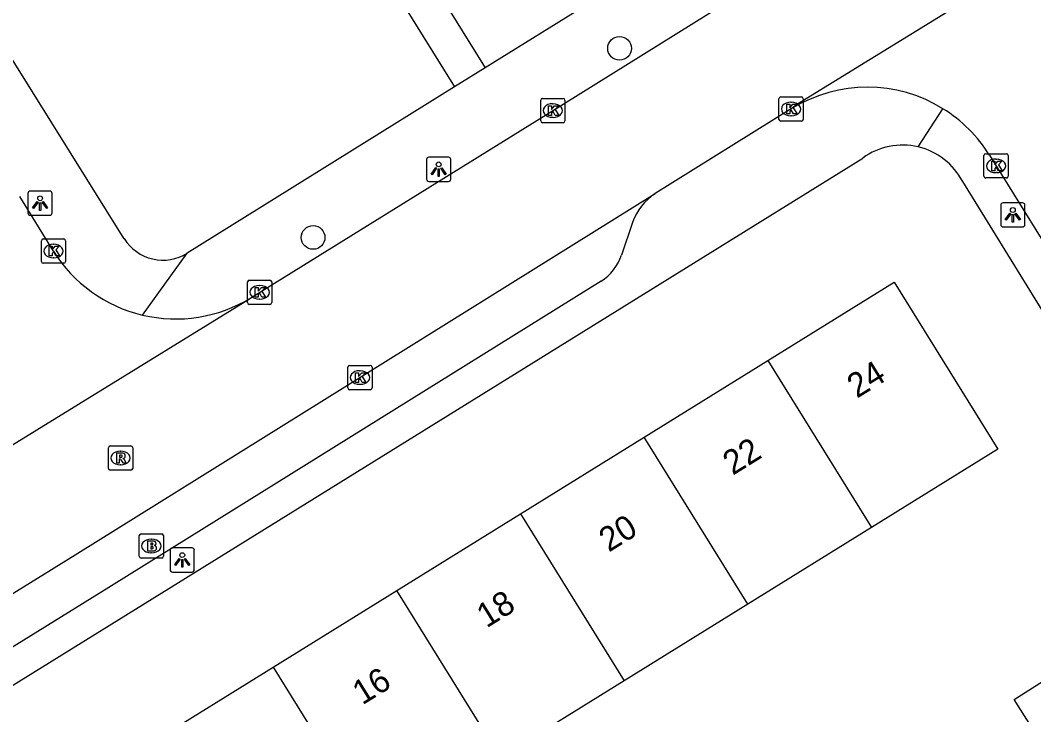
# Model space of a CAD drawing. Extents: x 160037 to 160839, y 385326 to 386441.
# Drawn here: x 160294.51 to 160336.28, y 386145.76 to 386174.41 of the extents above; entities that cross this region are included whole.
import ezdxf

# ---------------------------------------------------------------- set-up
doc = ezdxf.new("R2010")
doc.units = 0
for name, color, linetype in [('IMGEO_Boom', 7, 'Continuous'), ('IMGEO_Brandkraan', 7, 'Continuous'), ('IMGEO_Kolk', 7, 'Continuous'), ('IMGEO_Lichtpunt', 7, 'Continuous'), ('IMGEO_Pand', 7, 'Continuous'), ('IMGEO_Pand_nummerreeks', 7, 'Continuous'), ('IMGEO_Rijbaan_lokaal_open', 7, 'Continuous'), ('IMGEO_Rioolput', 7, 'Continuous'), ('IMGEO_Voetpad_open', 7, 'Continuous')]:
    doc.layers.add(name, color=color, linetype=linetype)

msp = doc.modelspace()

# ---------------------------------------------------------------- linework, layer by layer
at = {"layer": 'IMGEO_Boom'}
for centre in [(160319.211, 386173.247), (160306.576, 386165.446)]:
    msp.add_circle(centre, 0.489, dxfattribs=at)
at = {"layer": 'IMGEO_Brandkraan'}
for p, q in [((160299.409, 386152.293), (160299.409, 386153.145)), ((160299.484, 386153.219), (160300.336, 386153.219)), ((160299.897, 386152.999), (160299.922, 386152.999)), ((160300.41, 386153.145), (160300.41, 386152.293)), ((160300.336, 386152.219), (160299.484, 386152.219)), ((160299.92, 386152.439), (160299.895, 386152.439))]:
    msp.add_line(p, q, dxfattribs=at)
for points in [[(160299.409, 386152.293), (160299.409, 386153.145)], [(160299.484, 386153.219), (160300.336, 386153.219)], [(160300.41, 386153.145), (160300.41, 386152.293)], [(160299.757, 386152.919), (160299.757, 386152.519), (160299.97, 386152.519)], [(160299.988, 386152.919), (160299.757, 386152.919)], [(160299.936, 386152.838), (160299.882, 386152.838), (160299.882, 386152.762)], [(160299.882, 386152.762), (160299.935, 386152.762)], [(160299.944, 386152.686), (160299.882, 386152.686), (160299.882, 386152.605)], [(160299.882, 386152.605), (160299.944, 386152.605)], [(160300.336, 386152.219), (160299.484, 386152.219)]]:
    msp.add_lwpolyline(points, dxfattribs=at)
for centre, radius, start, end in [((160299.486, 386153.143), 0.0765, 91.552, 178.448), ((160299.486, 386153.143), 0.0765, 91.552, 178.448), ((160300.334, 386153.143), 0.0765, 1.552, 88.448), ((160300.334, 386153.143), 0.0765, 1.552, 88.448), ((160299.937, 386152.8), 0.0379, 267.8285, 90.9355), ((160299.945, 386152.645), 0.0404, 269.8759, 90.5077), ((160299.976, 386152.77), 0.251, 268.6676, 293.5347), ((160299.992, 386152.774), 0.145, 59.4692, 91.5367), ((160300.017, 386152.821), 0.0922, 285.5137, 58.1501), ((160300.022, 386152.629), 0.105, 301.3115, 78.989), ((160299.486, 386152.295), 0.0765, 181.552, 268.448), ((160299.486, 386152.295), 0.0765, 181.552, 268.448), ((160300.334, 386152.295), 0.0765, 271.552, 358.448), ((160300.334, 386152.295), 0.0765, 271.552, 358.448)]:
    msp.add_arc(centre, radius, start, end, dxfattribs=at)
for centre, major_axis, ratio, start_param, end_param in [((160299.896, 386152.719), (-0.387, 0.002), 0.722429, 4.712389, 7.853982), ((160299.921, 386152.719), (-0.39, 0.002), 0.717154, 1.570796, 4.712389)]:
    msp.add_ellipse(centre, major_axis=major_axis, ratio=ratio, start_param=start_param, end_param=end_param, dxfattribs=at)
at = {"layer": 'IMGEO_Kolk'}
for p, q in [((160315.959, 386170.255), (160315.959, 386171.107)), ((160316.034, 386171.181), (160316.886, 386171.181)), ((160316.447, 386170.961), (160316.472, 386170.961)), ((160316.96, 386171.107), (160316.96, 386170.255)), ((160325.781, 386170.318), (160325.781, 386171.17)), ((160325.856, 386171.244), (160326.708, 386171.244)), ((160326.269, 386171.024), (160326.294, 386171.024)), ((160326.782, 386171.17), (160326.782, 386170.318)), ((160316.886, 386170.181), (160316.034, 386170.181)), ((160316.47, 386170.401), (160316.445, 386170.401)), ((160326.708, 386170.244), (160325.856, 386170.244)), ((160326.292, 386170.464), (160326.267, 386170.464)), ((160334.233, 386167.973), (160334.233, 386168.825)), ((160334.308, 386168.899), (160335.16, 386168.899)), ((160335.234, 386168.825), (160335.234, 386167.973)), ((160334.721, 386168.679), (160334.746, 386168.679)), ((160334.744, 386168.119), (160334.719, 386168.119)), ((160335.16, 386167.899), (160334.308, 386167.899)), ((160295.375, 386164.457), (160295.375, 386165.309)), ((160295.45, 386165.383), (160296.302, 386165.383)), ((160295.863, 386165.163), (160295.888, 386165.163)), ((160296.376, 386165.309), (160296.376, 386164.457)), ((160296.302, 386164.383), (160295.45, 386164.383)), ((160295.886, 386164.603), (160295.861, 386164.603)), ((160303.873, 386162.757), (160303.873, 386163.609)), ((160303.948, 386163.683), (160304.8, 386163.683)), ((160304.361, 386163.463), (160304.386, 386163.463)), ((160304.874, 386163.609), (160304.874, 386162.757)), ((160304.8, 386162.683), (160303.948, 386162.683)), ((160304.384, 386162.903), (160304.359, 386162.903)), ((160308.008, 386159.241), (160308.008, 386160.093)), ((160308.083, 386160.167), (160308.935, 386160.167)), ((160309.009, 386160.093), (160309.009, 386159.241)), ((160308.496, 386159.947), (160308.521, 386159.947)), ((160308.519, 386159.387), (160308.494, 386159.387)), ((160308.935, 386159.167), (160308.083, 386159.167))]:
    msp.add_line(p, q, dxfattribs=at)
for points in [[(160315.959, 386170.255), (160315.959, 386171.107)], [(160316.034, 386171.181), (160316.886, 386171.181)], [(160316.96, 386171.107), (160316.96, 386170.255)], [(160325.781, 386170.318), (160325.781, 386171.17)], [(160325.856, 386171.244), (160326.708, 386171.244)], [(160326.102, 386170.944), (160326.225, 386170.944), (160326.225, 386170.793), (160326.355, 386170.944), (160326.519, 386170.944), (160326.373, 386170.793), (160326.526, 386170.544), (160326.374, 386170.544), (160326.289, 386170.708), (160326.225, 386170.641), (160326.225, 386170.544), (160326.102, 386170.544), (160326.102, 386170.944)], [(160326.782, 386171.17), (160326.782, 386170.318)], [(160316.28, 386170.881), (160316.403, 386170.881), (160316.403, 386170.73), (160316.533, 386170.881), (160316.697, 386170.881), (160316.551, 386170.73), (160316.704, 386170.481), (160316.552, 386170.481), (160316.467, 386170.645), (160316.403, 386170.578), (160316.403, 386170.481), (160316.28, 386170.481), (160316.28, 386170.881)], [(160316.886, 386170.181), (160316.034, 386170.181)], [(160326.708, 386170.244), (160325.856, 386170.244)], [(160334.233, 386167.973), (160334.233, 386168.825)], [(160334.308, 386168.899), (160335.16, 386168.899)], [(160335.234, 386168.825), (160335.234, 386167.973)], [(160334.554, 386168.599), (160334.677, 386168.599), (160334.677, 386168.448), (160334.807, 386168.599), (160334.971, 386168.599), (160334.825, 386168.448), (160334.978, 386168.199), (160334.826, 386168.199), (160334.741, 386168.363), (160334.677, 386168.296), (160334.677, 386168.199), (160334.554, 386168.199), (160334.554, 386168.599)], [(160335.16, 386167.899), (160334.308, 386167.899)], [(160295.375, 386164.457), (160295.375, 386165.309)], [(160295.45, 386165.383), (160296.302, 386165.383)], [(160295.696, 386165.083), (160295.819, 386165.083), (160295.819, 386164.932), (160295.949, 386165.083), (160296.113, 386165.083), (160295.967, 386164.932), (160296.12, 386164.683), (160295.968, 386164.683), (160295.883, 386164.847), (160295.819, 386164.78), (160295.819, 386164.683), (160295.696, 386164.683), (160295.696, 386165.083)], [(160296.376, 386165.309), (160296.376, 386164.457)], [(160296.302, 386164.383), (160295.45, 386164.383)], [(160303.873, 386162.757), (160303.873, 386163.609)], [(160303.948, 386163.683), (160304.8, 386163.683)], [(160304.874, 386163.609), (160304.874, 386162.757)], [(160304.194, 386163.383), (160304.317, 386163.383), (160304.317, 386163.232), (160304.447, 386163.383), (160304.611, 386163.383), (160304.465, 386163.232), (160304.618, 386162.983), (160304.466, 386162.983), (160304.381, 386163.147), (160304.317, 386163.08), (160304.317, 386162.983), (160304.194, 386162.983), (160304.194, 386163.383)], [(160304.8, 386162.683), (160303.948, 386162.683)], [(160308.008, 386159.241), (160308.008, 386160.093)], [(160308.083, 386160.167), (160308.935, 386160.167)], [(160309.009, 386160.093), (160309.009, 386159.241)], [(160308.329, 386159.867), (160308.452, 386159.867), (160308.452, 386159.716), (160308.582, 386159.867), (160308.746, 386159.867), (160308.6, 386159.716), (160308.753, 386159.467), (160308.601, 386159.467), (160308.516, 386159.631), (160308.452, 386159.564), (160308.452, 386159.467), (160308.329, 386159.467), (160308.329, 386159.867)], [(160308.935, 386159.167), (160308.083, 386159.167)]]:
    msp.add_lwpolyline(points, dxfattribs=at)
for centre, start, end in [((160316.036, 386171.105), 91.552, 178.448), ((160316.036, 386171.105), 91.552, 178.448), ((160316.884, 386171.105), 1.552, 88.448), ((160316.884, 386171.105), 1.552, 88.448), ((160325.858, 386171.168), 91.552, 178.448), ((160325.858, 386171.168), 91.552, 178.448), ((160326.706, 386171.168), 1.552, 88.448), ((160326.706, 386171.168), 1.552, 88.448), ((160316.036, 386170.257), 181.552, 268.448), ((160316.036, 386170.257), 181.552, 268.448), ((160316.884, 386170.257), 271.552, 358.448), ((160316.884, 386170.257), 271.552, 358.448), ((160325.858, 386170.32), 181.552, 268.448), ((160325.858, 386170.32), 181.552, 268.448), ((160326.706, 386170.32), 271.552, 358.448), ((160326.706, 386170.32), 271.552, 358.448), ((160334.31, 386168.823), 91.552, 178.448), ((160334.31, 386168.823), 91.552, 178.448), ((160335.158, 386168.823), 1.552, 88.448), ((160335.158, 386168.823), 1.552, 88.448), ((160334.31, 386167.975), 181.552, 268.448), ((160334.31, 386167.975), 181.552, 268.448), ((160335.158, 386167.975), 271.552, 358.448), ((160335.158, 386167.975), 271.552, 358.448), ((160295.452, 386165.307), 91.552, 178.448), ((160295.452, 386165.307), 91.552, 178.448), ((160296.3, 386165.307), 1.552, 88.448), ((160296.3, 386165.307), 1.552, 88.448), ((160295.452, 386164.459), 181.552, 268.448), ((160295.452, 386164.459), 181.552, 268.448), ((160296.3, 386164.459), 271.552, 358.448), ((160296.3, 386164.459), 271.552, 358.448), ((160303.95, 386163.607), 91.552, 178.448), ((160303.95, 386163.607), 91.552, 178.448), ((160304.798, 386163.607), 1.552, 88.448), ((160304.798, 386163.607), 1.552, 88.448), ((160303.95, 386162.759), 181.552, 268.448), ((160303.95, 386162.759), 181.552, 268.448), ((160304.798, 386162.759), 271.552, 358.448), ((160304.798, 386162.759), 271.552, 358.448), ((160308.085, 386160.091), 91.552, 178.448), ((160308.085, 386160.091), 91.552, 178.448), ((160308.933, 386160.091), 1.552, 88.448), ((160308.933, 386160.091), 1.552, 88.448), ((160308.085, 386159.243), 181.552, 268.448), ((160308.085, 386159.243), 181.552, 268.448), ((160308.933, 386159.243), 271.552, 358.448), ((160308.933, 386159.243), 271.552, 358.448)]:
    msp.add_arc(centre, 0.0765, start, end, dxfattribs=at)
for centre, major_axis, ratio, start_param, end_param in [((160316.446, 386170.681), (-0.387, 0.002), 0.722429, 4.712389, 7.853982), ((160316.471, 386170.681), (-0.39, 0.002), 0.717154, 1.570796, 4.712389), ((160326.268, 386170.744), (-0.387, 0.002), 0.722429, 4.712389, 7.853982), ((160326.293, 386170.744), (-0.39, 0.002), 0.717154, 1.570796, 4.712389), ((160334.72, 386168.399), (-0.387, 0.002), 0.722429, 4.712389, 7.853982), ((160334.745, 386168.399), (-0.39, 0.002), 0.717154, 1.570796, 4.712389), ((160295.862, 386164.883), (-0.387, 0.002), 0.722429, 4.712389, 7.853982), ((160295.887, 386164.883), (-0.39, 0.002), 0.717154, 1.570796, 4.712389), ((160304.36, 386163.183), (-0.387, 0.002), 0.722429, 4.712389, 7.853982), ((160304.385, 386163.183), (-0.39, 0.002), 0.717154, 1.570796, 4.712389), ((160308.495, 386159.667), (-0.387, 0.002), 0.722429, 4.712389, 7.853982), ((160308.52, 386159.667), (-0.39, 0.002), 0.717154, 1.570796, 4.712389)]:
    msp.add_ellipse(centre, major_axis=major_axis, ratio=ratio, start_param=start_param, end_param=end_param, dxfattribs=at)
at = {"layer": 'IMGEO_Lichtpunt'}
for p, q in [((160311.256, 386168.662), (160311.256, 386167.855)), ((160311.256, 386168.662), (160311.256, 386167.855)), ((160312.158, 386168.757), (160311.35, 386168.757)), ((160312.158, 386168.757), (160311.35, 386168.757)), ((160312.252, 386167.855), (160312.252, 386168.662)), ((160312.252, 386167.855), (160312.252, 386168.662)), ((160311.35, 386167.761), (160312.158, 386167.761)), ((160311.35, 386167.761), (160312.158, 386167.761)), ((160294.824, 386167.264), (160294.824, 386166.457)), ((160294.824, 386167.264), (160294.824, 386166.457)), ((160295.726, 386167.359), (160294.918, 386167.359)), ((160295.726, 386167.359), (160294.918, 386167.359)), ((160295.82, 386166.457), (160295.82, 386167.264)), ((160295.82, 386166.457), (160295.82, 386167.264)), ((160334.925, 386166.78), (160334.925, 386165.973)), ((160334.925, 386166.78), (160334.925, 386165.973)), ((160335.827, 386166.875), (160335.019, 386166.875)), ((160335.827, 386166.875), (160335.019, 386166.875)), ((160335.921, 386165.973), (160335.921, 386166.78)), ((160335.921, 386165.973), (160335.921, 386166.78)), ((160294.918, 386166.363), (160295.726, 386166.363)), ((160294.918, 386166.363), (160295.726, 386166.363)), ((160335.019, 386165.879), (160335.827, 386165.879)), ((160335.019, 386165.879), (160335.827, 386165.879)), ((160300.685, 386152.545), (160300.685, 386151.738)), ((160300.685, 386152.545), (160300.685, 386151.738)), ((160301.587, 386152.64), (160300.779, 386152.64)), ((160301.587, 386152.64), (160300.779, 386152.64)), ((160301.681, 386151.738), (160301.681, 386152.545)), ((160301.681, 386151.738), (160301.681, 386152.545)), ((160300.779, 386151.644), (160301.587, 386151.644)), ((160300.779, 386151.644), (160301.587, 386151.644))]:
    msp.add_line(p, q, dxfattribs=at)
for points in [[(160311.63, 386168.326), (160311.669, 386168.298), (160311.481, 386168.036), (160311.443, 386168.063), (160311.63, 386168.326)], [(160311.732, 386168.278), (160311.779, 386168.278), (160311.779, 386167.956), (160311.732, 386167.956), (160311.732, 386168.278)], [(160311.842, 386168.298), (160311.88, 386168.325), (160312.067, 386168.063), (160312.028, 386168.035), (160311.842, 386168.298)], [(160295.198, 386166.928), (160295.237, 386166.9), (160295.049, 386166.638), (160295.011, 386166.665), (160295.198, 386166.928)], [(160295.3, 386166.88), (160295.347, 386166.88), (160295.347, 386166.558), (160295.3, 386166.558), (160295.3, 386166.88)], [(160295.41, 386166.9), (160295.448, 386166.927), (160295.635, 386166.665), (160295.596, 386166.637), (160295.41, 386166.9)], [(160335.299, 386166.444), (160335.338, 386166.416), (160335.15, 386166.154), (160335.112, 386166.181), (160335.299, 386166.444)], [(160335.401, 386166.396), (160335.448, 386166.396), (160335.448, 386166.074), (160335.401, 386166.074), (160335.401, 386166.396)], [(160335.511, 386166.416), (160335.549, 386166.443), (160335.736, 386166.181), (160335.697, 386166.153), (160335.511, 386166.416)], [(160301.059, 386152.209), (160301.098, 386152.181), (160300.91, 386151.919), (160300.872, 386151.946), (160301.059, 386152.209)], [(160301.161, 386152.161), (160301.208, 386152.161), (160301.208, 386151.839), (160301.161, 386151.839), (160301.161, 386152.161)], [(160301.271, 386152.181), (160301.309, 386152.208), (160301.496, 386151.946), (160301.457, 386151.918), (160301.271, 386152.181)]]:
    msp.add_lwpolyline(points, dxfattribs=at)
for centre in [(160311.755, 386168.46), (160295.323, 386167.062), (160335.424, 386166.578), (160301.184, 386152.343)]:
    msp.add_circle(centre, 0.0994, dxfattribs=at)
for centre, start, end in [((160311.35, 386168.662), 90, 180), ((160311.35, 386168.662), 90, 180), ((160312.158, 386168.662), 0, 90), ((160312.158, 386168.662), 0, 90), ((160311.35, 386167.855), 180, 270), ((160311.35, 386167.855), 180, 270), ((160312.158, 386167.855), 270, 0), ((160312.158, 386167.855), 270, 360), ((160294.918, 386167.264), 90, 180), ((160294.918, 386167.264), 90, 180), ((160295.726, 386167.264), 0, 90), ((160295.726, 386167.264), 0, 90), ((160335.019, 386166.78), 90, 180), ((160335.019, 386166.78), 90, 180), ((160335.827, 386166.78), 0, 90), ((160335.827, 386166.78), 0, 90), ((160294.918, 386166.457), 180, 270), ((160294.918, 386166.457), 180, 270), ((160295.726, 386166.457), 270, 0), ((160295.726, 386166.457), 270, 360), ((160335.019, 386165.973), 180, 270), ((160335.019, 386165.973), 180, 270), ((160335.827, 386165.973), 270, 0), ((160335.827, 386165.973), 270, 360), ((160300.779, 386152.545), 90, 180), ((160300.779, 386152.545), 90, 180), ((160301.587, 386152.545), 0, 90), ((160301.587, 386152.545), 0, 90), ((160300.779, 386151.738), 180, 270), ((160300.779, 386151.738), 180, 270), ((160301.587, 386151.738), 270, 0), ((160301.587, 386151.738), 270, 360)]:
    msp.add_arc(centre, 0.0946, start, end, dxfattribs=at)
at = {"layer": 'IMGEO_Pand'}
for points in [[(160325.318, 386160.368), (160330.526, 386163.6), (160334.801, 386156.712), (160329.592, 386153.48)], [(160320.22, 386157.205), (160325.318, 386160.368)], [(160325.318, 386160.368), (160329.592, 386153.48)], [(160315.122, 386154.041), (160320.22, 386157.205)], [(160324.494, 386150.316), (160320.22, 386157.205)], [(160310.024, 386150.878), (160315.122, 386154.041)], [(160315.122, 386154.041), (160319.397, 386147.153)], [(160329.592, 386153.48), (160324.494, 386150.316)], [(160304.925, 386147.714), (160310.024, 386150.878)], [(160314.298, 386143.989), (160310.024, 386150.878)], [(160324.494, 386150.316), (160319.397, 386147.153)], [(160336.951, 386144.064), (160335.473, 386146.382), (160339.517, 386148.959), (160340.994, 386146.641)], [(160299.828, 386144.551), (160304.925, 386147.714)], [(160304.925, 386147.714), (160309.2, 386140.825)], [(160319.397, 386147.153), (160314.298, 386143.989)]]:
    msp.add_lwpolyline(points, dxfattribs=at)
at = {"layer": 'IMGEO_Rijbaan_lokaal_open'}
for points in [[(160340.53, 386179.543), (160340.383, 386179.474), (160326.552, 386170.947), (160326.329, 386170.774)], [(160304.012, 386162.957), (160316.882, 386170.942), (160328.161, 386177.98)], [(160326.329, 386170.774), (160320.685, 386167.257)], [(160334.463, 386168.84), (160337.856, 386163.369)], [(160273.578, 386137.983), (160296.772, 386152.353), (160320.685, 386167.257)], [(160295.873, 386164.886), (160294.482, 386167.133)], [(160289.843, 386154.224), (160303.952, 386162.913), (160304.012, 386162.957)]]:
    msp.add_lwpolyline(points, dxfattribs=at)
for centre, radius, start, end in [((160329.422, 386165.716), 5.929, 58.2542, 121.4507), ((160329.44, 386165.73), 5.907, 31.7619, 58.3276), ((160300.909, 386168.013), 5.928, 211.8344, 256.6957), ((160300.914, 386168.016), 5.932, 256.6572, 301.4804)]:
    msp.add_arc(centre, radius, start, end, dxfattribs=at)
at = {"layer": 'IMGEO_Rioolput'}
for p, q in [((160298.139, 386155.92), (160298.139, 386156.772)), ((160298.214, 386156.846), (160299.066, 386156.846)), ((160299.14, 386156.772), (160299.14, 386155.92)), ((160298.627, 386156.626), (160298.652, 386156.626)), ((160298.65, 386156.066), (160298.625, 386156.066)), ((160299.066, 386155.846), (160298.214, 386155.846))]:
    msp.add_line(p, q, dxfattribs=at)
for points in [[(160298.139, 386155.92), (160298.139, 386156.772)], [(160298.214, 386156.846), (160299.066, 386156.846)], [(160299.14, 386156.772), (160299.14, 386155.92)], [(160298.728, 386156.544), (160298.476, 386156.546), (160298.476, 386156.146)], [(160298.476, 386156.146), (160298.6, 386156.146), (160298.6, 386156.308), (160298.611, 386156.308)], [(160298.654, 386156.465), (160298.6, 386156.465), (160298.6, 386156.384)], [(160298.6, 386156.384), (160298.652, 386156.384)], [(160298.658, 386156.279), (160298.729, 386156.146), (160298.869, 386156.146), (160298.804, 386156.272)], [(160299.066, 386155.846), (160298.214, 386155.846)]]:
    msp.add_lwpolyline(points, dxfattribs=at)
for centre, radius, start, end in [((160298.216, 386156.77), 0.0765, 91.552, 178.448), ((160298.216, 386156.77), 0.0765, 91.552, 178.448), ((160299.064, 386156.77), 0.0765, 1.552, 88.448), ((160299.064, 386156.77), 0.0765, 1.552, 88.448), ((160298.61, 386156.255), 0.0533, 26.0293, 88.6989), ((160298.636, 386156.573), 0.19, 274.7715, 282.9687), ((160298.66, 386156.369), 0.0964, 77.0061, 93.1865), ((160298.674, 386156.426), 0.0378, 276.6634, 79.6772), ((160298.727, 386156.434), 0.109, 350.3612, 89.416), ((160298.725, 386156.434), 0.112, 277.5842, 350.9817), ((160298.709, 386156.219), 0.108, 29.5134, 73.7905), ((160298.216, 386155.922), 0.0765, 181.552, 268.448), ((160298.216, 386155.922), 0.0765, 181.552, 268.448), ((160299.064, 386155.922), 0.0765, 271.552, 358.448), ((160299.064, 386155.922), 0.0765, 271.552, 358.448)]:
    msp.add_arc(centre, radius, start, end, dxfattribs=at)
for centre, major_axis, ratio, start_param, end_param in [((160298.626, 386156.346), (-0.387, 0.002), 0.722429, 4.712389, 7.853982), ((160298.651, 386156.346), (-0.39, 0.002), 0.717154, 1.570796, 4.712389)]:
    msp.add_ellipse(centre, major_axis=major_axis, ratio=ratio, start_param=start_param, end_param=end_param, dxfattribs=at)
at = {"layer": 'IMGEO_Voetpad_open'}
for points in [[(160275.723, 386230.616), (160312.412, 386171.653)], [(160298.791, 386165.396), (160264.103, 386221.042)], [(160308.182, 386181.28), (160313.676, 386172.439)], [(160327.55, 386181.067), (160313.676, 386172.439)], [(160313.676, 386172.439), (160312.412, 386171.653)], [(160312.412, 386171.653), (160301.386, 386164.795)], [(160331.52, 386169.182), (160332.542, 386170.758)], [(160266.518, 386129.8), (160329.236, 386168.723)], [(160343.347, 386148.141), (160336.954, 386158.446), (160336.745, 386162.264), (160333.355, 386167.748)], [(160319.741, 386166.061), (160319.289, 386164.71)], [(160299.545, 386162.244), (160301.386, 386164.795)], [(160318.45, 386163.647), (160297.765, 386150.755), (160277.736, 386138.349)]]:
    msp.add_lwpolyline(points, dxfattribs=at)
for centre, radius, start, end in [((160330.878, 386166.463), 2.793, 76.7173, 126.0086), ((160330.877, 386166.468), 2.789, 27.3131, 76.6737), ((160322.025, 386165.229), 2.431, 123.4551, 159.9771), ((160300.389, 386166.393), 1.883, 211.9556, 301.9649), ((160317.393, 386165.344), 1.999, 301.9215, 341.5122)]:
    msp.add_arc(centre, radius, start, end, dxfattribs=at)

# ---------------------------------------------------------------- texts
at = {"layer": 'IMGEO_Pand_nummerreeks'}
for s, p in [('24', (160328.995, 386158.79)), ('22', (160323.875, 386155.613)), ('20', (160318.765, 386152.442)), ('18', (160313.726, 386149.315)), ('16', (160308.606, 386146.139))]:
    msp.add_text(s, height=1, rotation=31.8211, dxfattribs=at).set_placement(p)

doc.saveas('drawing.dxf')
